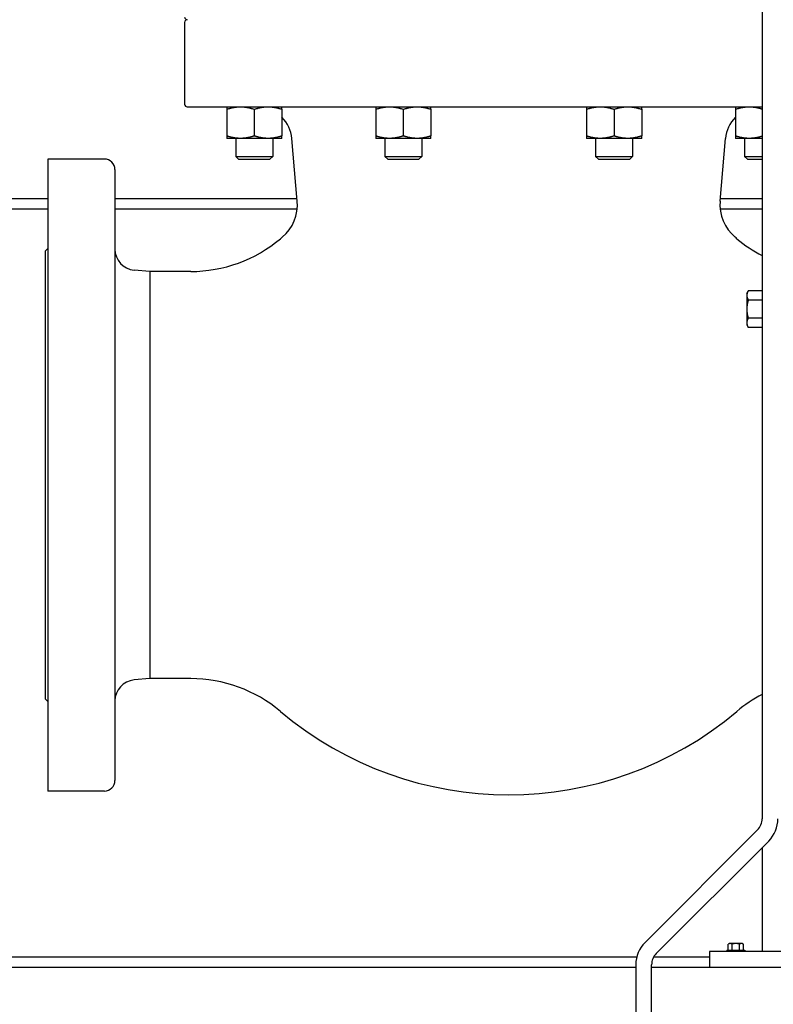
# Model space of a CAD drawing. Header units: inches. Extents: x 24 to 1128, y -69 to 748.
# Tile 564 of 656: x 926 to 944, y 338 to 361. Entities that reach past the tile are written whole.
import ezdxf

# ---------------------------------------------------------------- set-up
doc = ezdxf.new("R2010")
doc.units = ezdxf.units.IN
doc.header["$LTSCALE"] = 32
doc.header["$MEASUREMENT"] = 0
doc.layers.add('Visible (ANSI)', color=7, linetype='Continuous', lineweight=30)

msp = doc.modelspace()

# ---------------------------------------------------------------- linework, layer by layer
at = {"layer": 'Visible (ANSI)'}
for p, q in [((943.78453, 376.35867), (943.78453, 342.264)), ((930.06953, 361.16617), (930.06953, 359.22467)), ((930.13253, 359.16167), (943.78453, 359.16167)), ((931.06902, 359.10308), (931.06902, 358.47026)), ((931.72502, 359.10308), (931.72502, 358.47026)), ((932.38102, 359.10308), (932.38102, 358.47026)), ((934.60747, 359.10308), (934.60747, 358.47026)), ((935.26347, 359.10308), (935.26347, 358.47026)), ((935.91947, 359.10308), (935.91947, 358.47026)), ((939.61159, 359.10308), (939.61159, 358.47026)), ((940.26759, 359.10308), (940.26759, 358.47026)), ((940.92359, 359.10308), (940.92359, 358.47026)), ((943.15004, 359.10308), (943.15004, 358.47026)), ((931.39702, 358.41167), (931.06902, 358.41167)), ((931.28752, 358.41167), (931.28752, 357.98332)), ((932.05302, 358.41167), (931.39702, 358.41167)), ((932.38102, 358.41167), (932.05302, 358.41167)), ((932.16252, 358.41167), (932.16252, 357.98332)), ((932.7463, 356.92404), (932.61658, 358.40675)), ((934.93547, 358.41167), (934.60747, 358.41167)), ((934.82597, 358.41167), (934.82597, 357.98332)), ((935.59147, 358.41167), (934.93547, 358.41167)), ((935.91947, 358.41167), (935.59147, 358.41167)), ((935.70097, 358.41167), (935.70097, 357.98332)), ((939.93959, 358.41167), (939.61159, 358.41167)), ((939.83009, 358.41167), (939.83009, 357.98332)), ((940.59559, 358.41167), (939.93959, 358.41167)), ((940.92359, 358.41167), (940.59559, 358.41167)), ((940.70509, 358.41167), (940.70509, 357.98332)), ((942.78477, 356.92404), (942.91449, 358.40675)), ((943.47804, 358.41167), (943.15004, 358.41167)), ((943.36854, 358.41167), (943.36854, 357.98332)), ((943.78453, 358.41167), (943.47804, 358.41167)), ((926.82453, 357.92117), (926.82453, 342.92117)), ((928.16553, 357.92117), (926.82453, 357.92117)), ((931.28752, 357.98332), (932.16252, 357.98332)), ((931.35367, 357.91717), (931.28752, 357.98332)), ((931.35367, 357.91717), (932.09637, 357.91717)), ((932.09637, 357.91717), (932.16252, 357.98332)), ((934.82597, 357.98332), (935.70097, 357.98332)), ((934.89212, 357.91717), (934.82597, 357.98332)), ((934.89212, 357.91717), (935.63482, 357.91717)), ((935.63482, 357.91717), (935.70097, 357.98332)), ((939.83009, 357.98332), (940.70509, 357.98332)), ((939.89624, 357.91717), (939.83009, 357.98332)), ((939.89624, 357.91717), (940.63894, 357.91717)), ((940.63894, 357.91717), (940.70509, 357.98332)), ((943.36854, 357.98332), (943.78453, 357.98332)), ((943.43469, 357.91717), (943.36854, 357.98332)), ((943.43469, 357.91717), (943.78453, 357.91717)), ((928.41553, 357.67117), (928.41553, 343.17117)), ((919.78453, 356.98367), (926.82453, 356.98367)), ((928.41553, 356.98367), (932.74108, 356.98367)), ((942.78998, 356.98367), (943.78453, 356.98367)), ((926.82453, 356.73367), (919.78453, 356.73367)), ((932.74477, 356.73367), (928.41553, 356.73367)), ((943.78453, 356.73367), (942.7863, 356.73367)), ((926.76153, 355.73617), (926.82453, 355.79917)), ((926.76153, 355.73617), (926.76153, 345.10617)), ((929.24253, 355.25299), (928.87196, 355.28541)), ((929.24253, 355.25299), (929.24253, 345.58935)), ((930.21405, 355.25299), (929.24253, 355.25299)), ((943.42053, 354.73367), (943.45402, 354.79168)), ((943.78453, 354.79168), (943.45402, 354.79168)), ((943.78453, 354.79168), (943.78453, 354.68343)), ((943.42053, 354.73367), (943.42053, 354.68343)), ((943.42053, 354.68343), (943.42053, 354.35867)), ((943.78453, 354.57518), (943.45402, 354.57518)), ((943.78453, 354.73367), (943.78453, 354.73367)), ((943.78453, 354.68343), (943.78453, 354.57518)), ((943.78453, 354.57518), (943.78453, 354.35867)), ((943.42053, 354.35867), (943.42053, 354.03391)), ((943.78453, 354.35867), (943.78453, 354.14216)), ((943.78453, 354.14216), (943.45402, 354.14216)), ((943.78453, 354.14216), (943.78453, 354.03391)), ((943.42053, 354.03391), (943.42053, 353.98367)), ((943.42053, 353.98367), (943.45402, 353.92566)), ((943.78453, 353.92566), (943.45402, 353.92566)), ((943.78453, 354.03391), (943.78453, 353.92566)), ((943.78453, 353.98367), (943.78453, 353.98367)), ((929.24253, 345.58935), (928.87196, 345.55693)), ((930.21405, 345.58935), (929.24253, 345.58935)), ((926.76153, 345.10617), (926.82453, 345.04317)), ((928.16553, 342.92117), (926.82453, 342.92117)), ((943.6747, 341.99883), (941.0042, 339.32834)), ((941.26937, 339.06317), (943.93986, 341.73367)), ((943.78453, 341.57834), (943.78453, 339.10867)), ((942.53453, 339.10867), (942.53453, 338.73367)), ((946.53453, 339.10867), (942.53453, 339.10867)), ((942.94353, 339.14767), (943.37553, 339.14767)), ((942.94353, 339.14767), (942.94353, 339.10867)), ((942.9794, 339.14767), (942.9794, 339.28345)), ((943.02443, 339.30267), (943.00353, 339.30267)), ((943.15953, 339.30267), (943.02443, 339.30267)), ((943.06947, 339.14767), (943.06947, 339.28345)), ((943.29463, 339.30267), (943.15953, 339.30267)), ((943.2496, 339.14767), (943.2496, 339.28345)), ((943.31553, 339.30267), (943.29463, 339.30267)), ((943.33967, 339.14767), (943.33967, 339.28345)), ((943.37553, 339.14767), (943.37553, 339.10867)), ((922.76119, 338.98367), (940.80788, 338.98367)), ((941.20872, 338.98367), (942.53453, 338.98367)), ((940.78453, 338.73367), (922.78453, 338.73367)), ((940.78453, 338.79801), (940.78453, 311.60867)), ((941.15953, 311.60867), (941.15953, 338.79801)), ((1035.59703, 338.73367), (941.15953, 338.73367))]:
    msp.add_line(p, q, dxfattribs=at)
for centre, radius, start, end in [((930.13253, 361.29217), 0.063, 180, 270), ((930.13253, 361.16617), 0.063, 90, 180), ((930.13253, 359.22467), 0.063, 180, 270), ((931.79273, 358.33467), 0.827, 5, 44.654126), ((943.73834, 358.33467), 0.827, 135.345874, 175), ((928.16553, 357.67117), 0.25, 0, 90), ((931.75011, 356.83688), 1, 309.711297, 5), ((943.78096, 356.83688), 1, 175, 230.288703), ((930.21405, 358.56099), 3.308, 270, 310.102697), ((937.76553, 349.59417), 8.415, 129.711297, 130.102697), ((937.76553, 349.59417), 8.415, 49.897304, 50.288703), ((945.31702, 358.56099), 3.308, 229.897303, 242.401953), ((928.91553, 355.78351), 0.5, 180, 265), ((928.91553, 345.05883), 0.5, 95, 180), ((930.21405, 342.28135), 3.308, 49.897303, 90), ((945.31702, 342.28135), 3.308, 117.598047, 130.102697), ((937.76553, 351.24817), 8.415, 229.897303, 310.102696), ((928.16553, 343.17117), 0.25, 270, 0), ((943.40953, 342.264), 0.375, 315, 0), ((943.40953, 342.264), 0.75, 315, 0), ((941.53453, 338.79801), 0.75, 135, 180), ((943.15953, 339.08205), 0.2702, 125.26439, 131.810315), ((943.15953, 339.08205), 0.22062, 90, 114.094843), ((943.15953, 339.08205), 0.22062, 65.905157, 90), ((943.15953, 339.08205), 0.2702, 48.189685, 54.73561), ((941.53453, 338.79801), 0.375, 135, 180)]:
    msp.add_arc(centre, radius, start, end, dxfattribs=at)
for centre, start_param, end_param in [((943.02443, 339.08205), 0, 0.42053434), ((943.02443, 339.08205), 5.86265097, 6.28318531), ((943.29463, 339.08205), 0, 0.42053434), ((943.29463, 339.08205), 5.86265097, 6.28318531)]:
    msp.add_ellipse(centre, major_axis=(0, 0.22062), ratio=0.5, start_param=start_param, end_param=end_param, dxfattribs=at)
for points, weights in [([(931.06902, 359.16167), (931.06902, 359.16167), (931.06902, 359.10308)], [1, 1.04314139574, 1.01001874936]), ([(931.06902, 359.10308), (931.2448, 359.16167), (931.39702, 359.16167)], [1.01001874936, 1.04314139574, 1]), ([(931.39702, 359.16167), (931.54925, 359.16167), (931.72502, 359.10308)], [1, 1.04314139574, 1.01001874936]), ([(931.72502, 359.10308), (931.9008, 359.16167), (932.05302, 359.16167)], [1.01001874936, 1.04314139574, 1]), ([(932.05302, 359.16167), (932.20525, 359.16167), (932.38102, 359.10308)], [1, 1.04314139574, 1.01001874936]), ([(932.38102, 359.10308), (932.38102, 359.15736), (932.38102, 359.16133)], [1.01001874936, 1.04063161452, 1.00609998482]), ([(934.60747, 359.16167), (934.60747, 359.16167), (934.60747, 359.10308)], [1, 1.04314139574, 1.01001874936]), ([(934.60747, 359.10308), (934.78325, 359.16167), (934.93547, 359.16167)], [1.01001874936, 1.04314139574, 1]), ([(934.93547, 359.16167), (935.0877, 359.16167), (935.26347, 359.10308)], [1, 1.04314139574, 1.01001874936]), ([(935.26347, 359.10308), (935.43925, 359.16167), (935.59147, 359.16167)], [1.01001874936, 1.04314139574, 1]), ([(935.59147, 359.16167), (935.7437, 359.16167), (935.91947, 359.10308)], [1, 1.04314139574, 1.01001874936]), ([(935.91947, 359.10308), (935.91947, 359.16167), (935.91947, 359.16167)], [1.01001874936, 1.04314139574, 1]), ([(939.61159, 359.16167), (939.61159, 359.16167), (939.61159, 359.10308)], [1, 1.04314139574, 1.01001874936]), ([(939.61159, 359.10308), (939.78737, 359.16167), (939.93959, 359.16167)], [1.01001874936, 1.04314139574, 1]), ([(939.93959, 359.16167), (940.09182, 359.16167), (940.26759, 359.10308)], [1, 1.04314139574, 1.01001874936]), ([(940.26759, 359.10308), (940.44337, 359.16167), (940.59559, 359.16167)], [1.01001874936, 1.04314139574, 1]), ([(940.59559, 359.16167), (940.74782, 359.16167), (940.92359, 359.10308)], [1, 1.04314139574, 1.01001874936]), ([(940.92359, 359.10308), (940.92359, 359.16167), (940.92359, 359.16167)], [1.01001874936, 1.04314139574, 1]), ([(943.15004, 359.10308), (943.32582, 359.16167), (943.47804, 359.16167)], [1.01001874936, 1.04314139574, 1]), ([(943.15004, 359.16133), (943.15004, 359.15736), (943.15004, 359.10308)], [1.00609998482, 1.04063161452, 1.01001874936]), ([(943.47804, 359.16167), (943.62151, 359.16167), (943.78453, 359.11007)], [1, 1.04056000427, 1.01370952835]), ([(931.06902, 358.47026), (931.06902, 358.41167), (931.06902, 358.41167)], [1.01001874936, 1.04314139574, 1]), ([(931.39702, 358.41167), (931.2448, 358.41167), (931.06902, 358.47026)], [1, 1.04314139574, 1.01001874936]), ([(931.72502, 358.47026), (931.54925, 358.41167), (931.39702, 358.41167)], [1.01001874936, 1.04314139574, 1]), ([(932.05302, 358.41167), (931.9008, 358.41167), (931.72502, 358.47026)], [1, 1.04314139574, 1.01001874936]), ([(932.38102, 358.47026), (932.20525, 358.41167), (932.05302, 358.41167)], [1.01001874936, 1.04314139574, 1]), ([(932.38102, 358.41167), (932.38102, 358.41167), (932.38102, 358.47026)], [1, 1.04314139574, 1.01001874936]), ([(934.60747, 358.47026), (934.60747, 358.41167), (934.60747, 358.41167)], [1.01001874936, 1.04314139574, 1]), ([(934.93547, 358.41167), (934.78325, 358.41167), (934.60747, 358.47026)], [1, 1.04314139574, 1.01001874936]), ([(935.26347, 358.47026), (935.0877, 358.41167), (934.93547, 358.41167)], [1.01001874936, 1.04314139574, 1]), ([(935.59147, 358.41167), (935.43925, 358.41167), (935.26347, 358.47026)], [1, 1.04314139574, 1.01001874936]), ([(935.91947, 358.47026), (935.7437, 358.41167), (935.59147, 358.41167)], [1.01001874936, 1.04314139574, 1]), ([(935.91947, 358.41167), (935.91947, 358.41167), (935.91947, 358.47026)], [1, 1.04314139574, 1.01001874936]), ([(939.61159, 358.47026), (939.61159, 358.41167), (939.61159, 358.41167)], [1.01001874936, 1.04314139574, 1]), ([(939.93959, 358.41167), (939.78737, 358.41167), (939.61159, 358.47026)], [1, 1.04314139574, 1.01001874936]), ([(940.26759, 358.47026), (940.09182, 358.41167), (939.93959, 358.41167)], [1.01001874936, 1.04314139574, 1]), ([(940.59559, 358.41167), (940.44337, 358.41167), (940.26759, 358.47026)], [1, 1.04314139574, 1.01001874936]), ([(940.92359, 358.47026), (940.74782, 358.41167), (940.59559, 358.41167)], [1.01001874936, 1.04314139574, 1]), ([(940.92359, 358.41167), (940.92359, 358.41167), (940.92359, 358.47026)], [1, 1.04314139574, 1.01001874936]), ([(943.15004, 358.47026), (943.15004, 358.41167), (943.15004, 358.41167)], [1.01001874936, 1.04314139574, 1]), ([(943.47804, 358.41167), (943.32582, 358.41167), (943.15004, 358.47026)], [1, 1.04314139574, 1.01001874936]), ([(943.78453, 358.46327), (943.62151, 358.41167), (943.47804, 358.41167)], [1.01370952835, 1.04056000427, 1]), ([(943.45402, 354.79168), (943.42053, 354.73367), (943.42053, 354.68343)], [1, 1.0379548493, 1]), ([(943.42053, 354.68343), (943.42053, 354.63319), (943.45402, 354.57518)], [1, 1.0379548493, 1]), ([(943.45402, 354.57518), (943.42053, 354.45915), (943.42053, 354.35867)], [1, 1.0379548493, 1]), ([(943.42053, 354.35867), (943.42053, 354.25819), (943.45402, 354.14216)], [1, 1.0379548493, 1]), ([(943.45402, 354.14216), (943.42053, 354.08415), (943.42053, 354.03391)], [1, 1.0379548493, 1]), ([(943.42053, 354.03391), (943.42053, 353.98367), (943.45402, 353.92566)], [1, 1.0379548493, 1])]:
    msp.add_rational_spline(points, weights, degree=2, dxfattribs=at)

doc.saveas('drawing.dxf')
